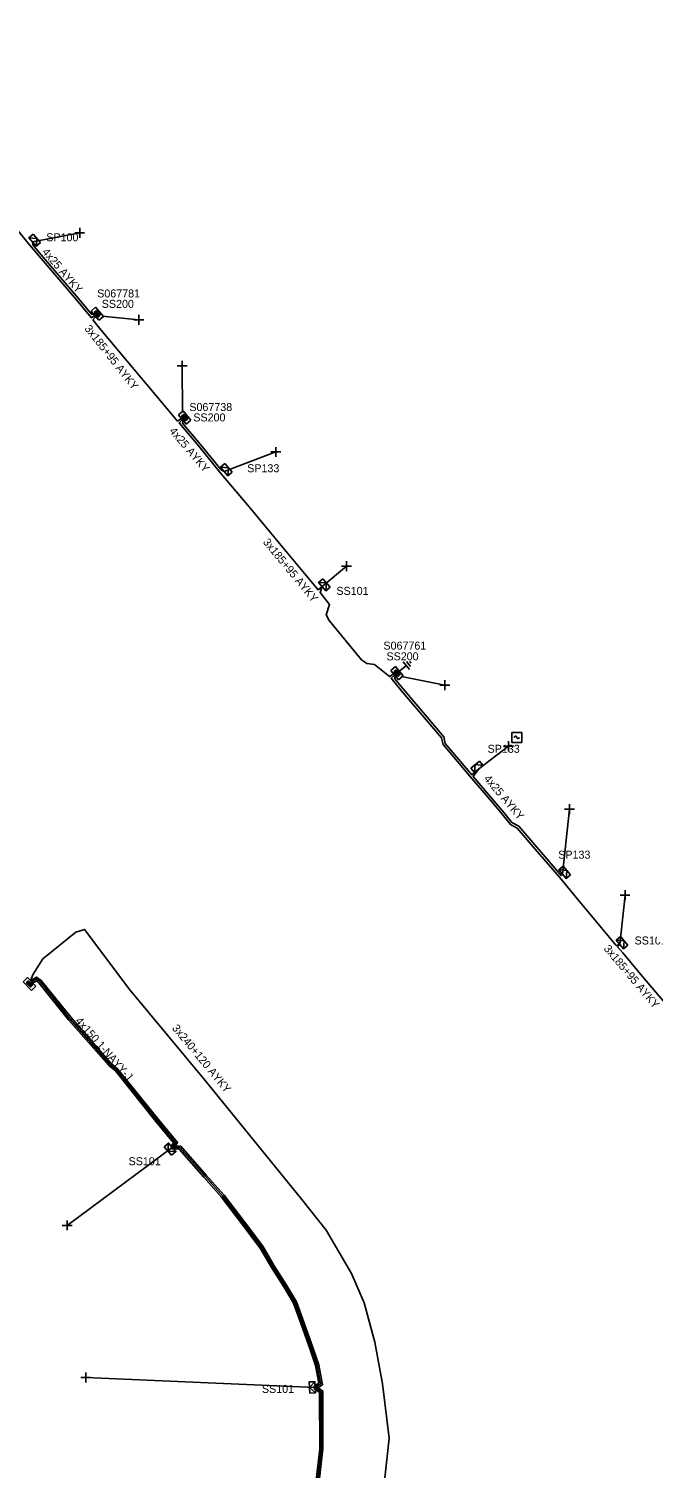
# Model space of a CAD drawing. Extents: x -748492 to -735633, y -1146251 to -1139940.
# Drawn here: x -736051 to -735973.7, y -1145396.1 to -1145216.3 of the extents above; entities that cross this region are included whole.
import ezdxf

# ---------------------------------------------------------------- set-up
doc = ezdxf.new("R2010")
doc.units = 0
for name, color, linetype in [('Vrstva 1', 7, 'Continuous'), ('Vrstva 14', 7, 'Continuous'), ('Vrstva 15', 7, 'Continuous'), ('Vrstva 20', 7, 'Continuous'), ('Vrstva 28', 7, 'Continuous'), ('Vrstva 29', 7, 'Continuous'), ('Vrstva 30', 7, 'Continuous'), ('Vrstva 31', 7, 'Continuous'), ('Vrstva 33', 7, 'Continuous'), ('Vrstva 34', 7, 'Continuous'), ('Vrstva 5', 7, 'Continuous'), ('Vrstva 52', 7, 'Continuous'), ('Vrstva 54', 7, 'Continuous'), ('Vrstva 59', 7, 'Continuous'), ('Vrstva 6', 7, 'Continuous'), ('Vrstva 8', 7, 'Continuous'), ('Vrstva 9', 7, 'Continuous')]:
    doc.layers.add(name, color=color, linetype=linetype)

# ---------------------------------------------------------------- blocks, each defined once
blk = doc.blocks.new('NN800')
at = {"layer": 'Vrstva 1'}
for points in [[(-0.44, 0.44), (0.44, -0.44)], [(-0.44, -0.44), (0.44, 0.44)]]:
    blk.add_lwpolyline(points, dxfattribs=at)
blk = doc.blocks.new('NN620')
at = {"layer": 'Vrstva 8'}
for points in [[(0.75, 0), (-0.75, 0)], [(-0.75, 0), (-0.75, -0.75)], [(0.75, -0.75), (0.75, 0)], [(-0.75, -0.75), (0.75, -0.75)], [(0.37, -0.18), (-0.38, -0.18)], [(-0.38, -0.18), (-0.38, -0.56)], [(-0.38, -0.56), (0.37, -0.56)], [(0.32, -0.23), (-0.33, -0.23)], [(-0.33, -0.23), (-0.33, -0.51)], [(-0.33, -0.51), (0.32, -0.51)], [(0.27, -0.27), (-0.28, -0.27)], [(-0.28, -0.27), (-0.28, -0.46)], [(-0.28, -0.46), (0.27, -0.46)], [(0.23, -0.32), (-0.23, -0.32)], [(-0.23, -0.32), (-0.23, -0.42)], [(-0.23, -0.42), (0.23, -0.42)], [(-0.19, -0.37), (0.19, -0.37)], [(0.23, -0.42), (0.23, -0.32)], [(0.27, -0.46), (0.27, -0.27)], [(0.32, -0.51), (0.32, -0.23)], [(0.37, -0.56), (0.37, -0.18)]]:
    blk.add_lwpolyline(points, dxfattribs=at)
blk = doc.blocks.new('NN630')
at = {"layer": 'Vrstva 9'}
for points in [[(0, -0.7), (-0.7, 0)], [(-0.7, -0.7), (-0.7, 0), (0.7, 0), (0.7, -0.7)], [(-0.7, -0.7), (0.7, -0.7)], [(0, -0.7), (0.7, 0)]]:
    blk.add_lwpolyline(points, dxfattribs=at)
blk = doc.blocks.new('NN810')
at = {"layer": 'Vrstva 14'}
for points in [[(0, -0.64), (0, -1.89)], [(0.63, -1.89), (-0.62, -1.89)], [(0.39, -2.2), (-0.4, -2.2)], [(0, -2.52), (-0.12, -2.52)], [(0.14, -2.52), (0, -2.52)]]:
    blk.add_lwpolyline(points, dxfattribs=at)
blk = doc.blocks.new('NN740')
at = {"layer": 'Vrstva 1'}
for points in [[(0.62, 0.62), (-0.63, 0.62)], [(-0.63, 0.62), (-0.63, -0.63)], [(0, 0), (0, 0.01), (0, 0.03), (-0.01, 0.05), (-0.01, 0.06), (-0.02, 0.08), (-0.03, 0.09), (-0.04, 0.1), (-0.05, 0.11), (-0.06, 0.12), (-0.08, 0.13), (-0.09, 0.14), (-0.11, 0.14), (-0.12, 0.15), (-0.14, 0.15), (-0.15, 0.15), (-0.17, 0.15), (-0.18, 0.15), (-0.2, 0.15), (-0.21, 0.14), (-0.23, 0.13), (-0.24, 0.12), (-0.26, 0.11), (-0.27, 0.1), (-0.28, 0.09), (-0.29, 0.08), (-0.29, 0.06), (-0.3, 0.05), (-0.3, 0.03), (-0.31, 0.02), (-0.31, 0), (-0.31, 0)], [(0.62, -0.63), (0.62, 0.62)], [(-0.63, -0.63), (0.62, -0.63)], [(0, 0), (0, -0.02), (0, -0.03), (0.01, -0.05), (0.01, -0.06), (0.02, -0.08), (0.03, -0.09), (0.04, -0.1), (0.05, -0.11), (0.06, -0.12), (0.07, -0.13), (0.09, -0.14), (0.1, -0.15), (0.12, -0.15), (0.13, -0.15), (0.15, -0.15), (0.16, -0.15), (0.18, -0.15), (0.19, -0.15), (0.21, -0.14), (0.22, -0.14), (0.24, -0.13), (0.25, -0.12), (0.26, -0.11), (0.27, -0.09), (0.28, -0.08), (0.29, -0.07), (0.29, -0.05), (0.3, -0.04), (0.3, -0.02), (0.3, -0.01), (0.3, -0.01)]]:
    blk.add_lwpolyline(points, dxfattribs=at)

msp = doc.modelspace()

# ---------------------------------------------------------------- linework, layer by layer
at = {"layer": 'Vrstva 20'}
for points in [[(-736050.73, -1145335.16), (-736050.02, -1145334.73), (-736049.44, -1145335.15), (-736045.71, -1145339.8), (-736040.72, -1145345.5), (-736039.89, -1145346.18), (-736034.8, -1145352.51), (-736032.4, -1145355.42), (-736032.91, -1145356.13), (-736033.23, -1145355.89), (-736032.9, -1145355.44), (-736035.11, -1145352.77), (-736040.17, -1145346.46), (-736041, -1145345.79), (-736046.01, -1145340.06), (-736049.72, -1145335.45), (-736050.04, -1145335.21), (-736050.53, -1145335.5)], [(-736033.06, -1145355.81), (-736032.01, -1145355.84), (-736028.81, -1145359.47), (-736026.59, -1145361.99), (-736024.05, -1145365.32), (-736021.74, -1145368.37), (-736020.31, -1145370.81), (-736018.8, -1145373.23), (-736017.55, -1145375.29), (-736016.59, -1145377.97), (-736015.46, -1145381.13), (-736014.77, -1145383.16), (-736014.31, -1145385.66), (-736015.1, -1145386.16), (-736015.32, -1145385.82), (-736014.75, -1145385.46), (-736015.15, -1145383.26), (-736015.84, -1145381.27), (-736016.97, -1145378.11), (-736017.91, -1145375.47), (-736019.14, -1145373.44), (-736020.65, -1145371.01), (-736022.08, -1145368.59), (-736024.37, -1145365.56), (-736026.9, -1145362.25), (-736029.11, -1145359.73), (-736032.19, -1145356.24), (-736033.08, -1145356.21)], [(-736015.09, -1145385.83), (-736014.27, -1145386.45), (-736014.23, -1145393.69), (-736015.51, -1145404.72), (-736018.26, -1145418.06), (-736019.02, -1145418.18), (-736019.08, -1145417.78), (-736018.6, -1145417.7), (-736015.91, -1145404.66), (-736014.63, -1145393.67), (-736014.67, -1145386.65), (-736015.33, -1145386.15)]]:
    msp.add_lwpolyline(points, close=True, dxfattribs=at)
at = {"layer": 'Vrstva 5'}
for points in [[(-736072.82, -1145216.26), (-736073.02, -1145216.7), (-736068.01, -1145222.74), (-736063.46, -1145228.24), (-736058.99, -1145233.59), (-736058.46, -1145234.21), (-736057.98, -1145234.01), (-736058.12, -1145234.61), (-736055.65, -1145237.53), (-736053.06, -1145240.6), (-736050.89, -1145243.23), (-736045.26, -1145249.83), (-736043.15, -1145252.37), (-736042.73, -1145252.09)], [(-736042.6, -1145252.21), (-736042.97, -1145252.6), (-736042.14, -1145253.65), (-736037.63, -1145259.08), (-736036.28, -1145260.64), (-736032.39, -1145265.27), (-736031.88, -1145264.91)], [(-736031.8, -1145265.06), (-736032.2, -1145265.5), (-736029.75, -1145268.4), (-736026.94, -1145271.85), (-736023.46, -1145275.97), (-736019.04, -1145281.32), (-736016.53, -1145284.29), (-736014.85, -1145286.34), (-736014.33, -1145285.95), (-736014.6, -1145286.67), (-736013.4, -1145288.2), (-736013.82, -1145289.47), (-736013.44, -1145290.18), (-736009.41, -1145295.09), (-736008.77, -1145295.54), (-736007.78, -1145295.66), (-736005.94, -1145297.18), (-736005.37, -1145296.85)], [(-736005.28, -1145297), (-736005.71, -1145297.37), (-736004.46, -1145298.91), (-735999.42, -1145304.86), (-735999.22, -1145305.67), (-735995.87, -1145309.65), (-735993.1, -1145312.86), (-735991.85, -1145314.36), (-735990.82, -1145315.65), (-735989.96, -1145316.11), (-735987.47, -1145319.05), (-735984.69, -1145322.27), (-735982.75, -1145324.59), (-735979.49, -1145328.53), (-735977.6, -1145330.77), (-735977.15, -1145330.66), (-735977.45, -1145330.95), (-735976.77, -1145331.71), (-735974.57, -1145334.36), (-735969.63, -1145340.14)], [(-736005.18, -1145297.11), (-736005.29, -1145297.41), (-736004.23, -1145298.72), (-735999.15, -1145304.72), (-735998.95, -1145305.53), (-735995.64, -1145309.46), (-735994.77, -1145308.73), (-735995.45, -1145309.68), (-735991.62, -1145314.17), (-735990.62, -1145315.42), (-735989.77, -1145315.87), (-735984.48, -1145322.05), (-735984.3, -1145321.86)], [(-736050.78, -1145335.18), (-736050.44, -1145334.37), (-736049.23, -1145332.46), (-736045.11, -1145329.11), (-736044.03, -1145328.78), (-736038.35, -1145336.34), (-736028.95, -1145347.67), (-736016.87, -1145362.51), (-736013.84, -1145366.36), (-736010.68, -1145371.77), (-736009.09, -1145375.45), (-736007.77, -1145380.36), (-736006.81, -1145385.57), (-736005.97, -1145392.32), (-736006.69, -1145398.83)], [(-736050.62, -1145335.29), (-736050.03, -1145334.97), (-736049.58, -1145335.3), (-736045.86, -1145339.93), (-736040.86, -1145345.65), (-736040.03, -1145346.32), (-736034.96, -1145352.64), (-736032.65, -1145355.43), (-736033.07, -1145356.01), (-736032.1, -1145356.04), (-736028.96, -1145359.6), (-736026.75, -1145362.12), (-736024.21, -1145365.44), (-736021.91, -1145368.48), (-736020.48, -1145370.91), (-736018.97, -1145373.34), (-736017.73, -1145375.38), (-736016.78, -1145378.04), (-736015.65, -1145381.2), (-736014.96, -1145383.21), (-736014.53, -1145385.56), (-736015.21, -1145385.99), (-736014.47, -1145386.55), (-736014.43, -1145393.68), (-736015.71, -1145404.69)]]:
    msp.add_lwpolyline(points, dxfattribs=at)
at = {"layer": 'Vrstva 52'}
for points in [[(-736042.81, -1145251.93), (-736043.09, -1145251.97), (-736045.03, -1145249.64), (-736049.69, -1145244.21), (-736050.48, -1145243.25), (-736050.51, -1145242.89)], [(-736031.69, -1145265.16), (-736031.8, -1145265.51), (-736029.52, -1145268.21), (-736026.96, -1145271.35), (-736026.57, -1145271.57)]]:
    msp.add_lwpolyline(points, dxfattribs=at)
at = {"layer": 'Vrstva 59'}
for points in [[(-736050.51, -1145242.89), (-736044.63, -1145241.75)], [(-736041.82, -1145252.18), (-736037.25, -1145252.63)], [(-736031.8, -1145264.19), (-736031.81, -1145258.38)], [(-736026.57, -1145271.57), (-736020.13, -1145269.13)], [(-736014.33, -1145285.95), (-736011.31, -1145283.39)], [(-736004.42, -1145297.17), (-735999.02, -1145298.26)], [(-735994.77, -1145308.73), (-735991.06, -1145305.88)], [(-735984.3, -1145321.86), (-735983.44, -1145313.75)], [(-735977.15, -1145330.66), (-735976.5, -1145324.5)], [(-736033.07, -1145356.01), (-736046.19, -1145365.75)], [(-736015.21, -1145385.99), (-736043.88, -1145384.75)]]:
    msp.add_lwpolyline(points, dxfattribs=at)

# ---------------------------------------------------------------- block references
at = {"layer": 'Vrstva 15', "rotation": 128.73291951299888}
msp.add_blockref('NN810', (-736005.28, -1145297), dxfattribs=at)
at = {"layer": 'Vrstva 28'}
for p, rotation in [((-736042.73, -1145252.09), 130.00791941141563), ((-736031.8, -1145265.06), 130.18214997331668), ((-736005.28, -1145297), 128.73291942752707), ((-736050.63, -1145335.33), -45.88440003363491)]:
    msp.add_blockref('NN620', p, dxfattribs=dict(at, rotation=rotation))
at = {"layer": 'Vrstva 31'}
for p, rotation in [((-736050.51, -1145242.89), 130.4978111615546), ((-736026.57, -1145271.57), 130.2230028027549), ((-736014.33, -1145285.95), 130.47631947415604), ((-735994.77, -1145308.73), -140.03441666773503), ((-735984.3, -1145321.86), 129.58104160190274), ((-735977.15, -1145330.66), 129.92292499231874), ((-736033.07, -1145356.01), -49.40868903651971), ((-736015.21, -1145385.99), -87.4142055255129)]:
    msp.add_blockref('NN630', p, dxfattribs=dict(at, rotation=rotation))
at = {"layer": 'Vrstva 34'}
for p, rotation in [((-736044.63, -1145241.75), 45), ((-736037.25, -1145252.63), 45), ((-736031.81, -1145258.38), 45), ((-736020.13, -1145269.13), 45), ((-736011.31, -1145283.38), 45), ((-735999.02, -1145298.26), 45), ((-735991.06, -1145305.88), 45), ((-735983.44, -1145313.75), 44.99999995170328), ((-735976.5, -1145324.5), 45), ((-736046.19, -1145365.75), 44.99999995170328), ((-736043.88, -1145384.75), 45)]:
    msp.add_blockref('NN800', p, dxfattribs=dict(at, rotation=rotation))
msp.add_blockref('NN740', (-735990.01, -1145304.78), dxfattribs=at)

# ---------------------------------------------------------------- texts
at = {"layer": 'Vrstva 29'}
for s, p in [('S067781', (-736042.44, -1145249.82)), ('S067738', (-736030.93, -1145264.01)), ('S067761', (-736006.68, -1145293.82))]:
    msp.add_text(s, height=1, dxfattribs=at).set_placement(p)
at = {"layer": 'Vrstva 30'}
for p in [(-736041.87, -1145251.12), (-736030.43, -1145265.31), (-736006.3, -1145295.16)]:
    msp.add_text('SS200', height=1, dxfattribs=at).set_placement(p)
at = {"layer": 'Vrstva 33'}
for s, p in [('SP100', (-736048.8, -1145242.8)), ('SP133', (-736023.7, -1145271.66)), ('SS101', (-736012.55, -1145286.98)), ('SP133', (-735993.67, -1145306.71)), ('SP133', (-735984.84, -1145319.94)), ('SS101', (-735975.3, -1145330.66)), ('SS101', (-736038.52, -1145358.24)), ('SS101', (-736021.86, -1145386.69))]:
    msp.add_text(s, height=1, dxfattribs=at).set_placement(p)
at = {"layer": 'Vrstva 54'}
for rotation, p in [(310.641, (-736049.4, -1145244.18)), (310.194, (-736033.49, -1145266.55))]:
    msp.add_text('4x25 AYKY', height=1, rotation=rotation, dxfattribs=at).set_placement(p)
at = {"layer": 'Vrstva 6'}
for s, rotation, p in [('3x185+95 AYKY', 308.278, (-736044.09, -1145253.73)), ('3x185+95 AYKY', 309.562, (-736021.8, -1145280.42)), ('4x25 AYKY', 310.481, (-735994.2, -1145309.99)), ('3x185+95 AYKY', 310.135, (-735979.22, -1145331.22)), ('4x150 1-NAYY-J', 311.428, (-736045.24, -1145340.26)), ('3x240+120 AYKY', 309.681, (-736033.16, -1145341.14))]:
    msp.add_text(s, height=1, rotation=rotation, dxfattribs=at).set_placement(p)

doc.saveas('drawing.dxf')
